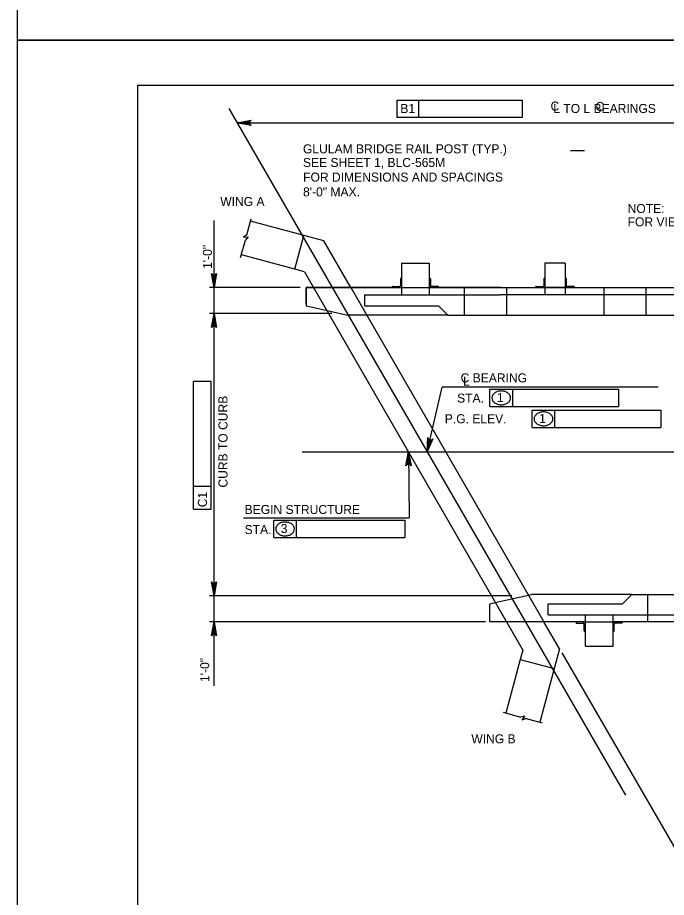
# Model space of a CAD drawing. Extents: x 638175 to 640495, y 294277 to 298435.
# Drawn here: x 638435.5 to 638651.1, y 296962.4 to 297255 of the extents above; entities that cross this region are included whole.
import ezdxf

# ---------------------------------------------------------------- set-up
doc = ezdxf.new("R2010")
doc.units = 0
for name, color, linetype in [('2', 7, 'Continuous'), ('3', 7, 'Continuous'), ('4', 7, 'Continuous'), ('PLT-BNDY', 7, 'Continuous')]:
    doc.layers.add(name, color=color, linetype=linetype)

msp = doc.modelspace()

# ---------------------------------------------------------------- linework, layer by layer
at = {"layer": '2'}
for p, q in [((638475.46, 296668.46), (638475.46, 297232.46)), ((638475.46, 297232.46), (639261.46, 297232.46)), ((638537.25, 297180.73), (638512.84, 297187.27)), ((638527.62, 297171.26), (638530.63, 297182.51)), ((638546.24, 297165.16), (638537.25, 297180.73)), ((638527.62, 297171.26), (638509.83, 297176.03)), ((638530.77, 297170.42), (638527.62, 297171.26)), ((638563.08, 297173.26), (638572.31, 297173.26)), ((638563.08, 297173.26), (638563.08, 297162.77)), ((638572.31, 297173.26), (638572.31, 297162.77)), ((638610.74, 297173.26), (638610.74, 297162.77)), ((638617.47, 297173.26), (638610.74, 297173.26)), ((638617.47, 297173.26), (638610.74, 297173.26)), ((638617.47, 297173.26), (638617.47, 297162.77)), ((638530.77, 297170.42), (638533.81, 297165.16)), ((638562.71, 297168.08), (638562.71, 297165.89)), ((638562.9, 297168.26), (638563.08, 297168.26)), ((638563.08, 297168.26), (638563.08, 297165.17)), ((638572.5, 297168.26), (638572.31, 297168.26)), ((638572.31, 297168.26), (638572.31, 297165.17)), ((638572.68, 297168.08), (638572.68, 297165.89)), ((638610.38, 297168.08), (638610.38, 297165.89)), ((638610.56, 297168.26), (638610.74, 297168.26)), ((638610.74, 297168.26), (638610.74, 297165.17)), ((638617.65, 297168.26), (638617.47, 297168.26)), ((638617.47, 297168.26), (638617.47, 297165.17)), ((638617.83, 297168.08), (638617.83, 297165.89)), ((638531.33, 297159.78), (638531.33, 297165.17)), ((638531.33, 297165.17), (638743.21, 297165.17)), ((638563.08, 297165.17), (638531.33, 297165.17)), ((638531.33, 297165.17), (638531.33, 297159.14)), ((638533.81, 297165.16), (638597.99, 297053.99)), ((638546.24, 297165.16), (638610.42, 297053.99)), ((638559.99, 297165.35), (638559.99, 297165.17)), ((638563.08, 297165.17), (638559.99, 297165.17)), ((638560.17, 297165.53), (638562.35, 297165.53)), ((638563.08, 297165.17), (638572.31, 297165.17)), ((638572.31, 297165.17), (638575.41, 297165.17)), ((638596.03, 297165.17), (638572.31, 297165.17)), ((638575.22, 297165.53), (638573.04, 297165.53)), ((638575.41, 297165.35), (638575.41, 297165.17)), ((638583.87, 297165.17), (638583.87, 297156.04)), ((638596.1, 297165.17), (638743.2, 297165.17)), ((638597.94, 297165.17), (638597.94, 297156.04)), ((638607.65, 297165.35), (638607.65, 297165.17)), ((638610.74, 297165.17), (638607.65, 297165.17)), ((638607.83, 297165.53), (638610.01, 297165.53)), ((638618.72, 297165.17), (638609.49, 297165.17)), ((638617.47, 297165.17), (638610.74, 297165.17)), ((638617.47, 297165.17), (638620.56, 297165.17)), ((638620.38, 297165.53), (638618.2, 297165.53)), ((638620.56, 297165.35), (638620.56, 297165.17)), ((638630.28, 297165.17), (638630.28, 297156.04)), ((638644.3, 297165.17), (638644.3, 297156.04)), ((638550.76, 297162.77), (638595.93, 297162.77)), ((638550.76, 297162.77), (638550.76, 297159.14)), ((638723.77, 297162.77), (638595.93, 297162.77)), ((638531.33, 297159.14), (638533.51, 297158.65)), ((638550.76, 297159.14), (638575.39, 297159.14)), ((638578.48, 297156.04), (638575.39, 297159.14)), ((638533.51, 297158.65), (638545.18, 297156.04)), ((638578.48, 297156.04), (638545.18, 297156.04)), ((638578.48, 297156.04), (638594.64, 297156.04)), ((638578.48, 297156.04), (638729.35, 297156.04)), ((638594.6, 297060.51), (638606.27, 297063.11)), ((638639.57, 297063.11), (638606.27, 297063.11)), ((638639.57, 297063.11), (638636.48, 297060.02)), ((638639.57, 297063.11), (638655.73, 297063.11)), ((638639.57, 297063.11), (638790.44, 297063.11)), ((638644.96, 297053.99), (638644.96, 297063.11)), ((638592.42, 297060.02), (638594.6, 297060.51)), ((638592.42, 297053.99), (638592.42, 297060.02)), ((638611.85, 297060.02), (638636.48, 297060.02)), ((638611.85, 297056.39), (638611.85, 297060.02)), ((638611.85, 297056.39), (638657.02, 297056.39)), ((638624.17, 297045.9), (638624.17, 297056.39)), ((638633.4, 297045.9), (638633.4, 297056.39)), ((638624.17, 297053.99), (638592.42, 297053.99)), ((638597.99, 297053.99), (638603.39, 297044.64)), ((638615.56, 297045.09), (638610.42, 297053.99)), ((638621.08, 297053.81), (638621.08, 297053.99)), ((638624.17, 297053.99), (638621.08, 297053.99)), ((638621.26, 297053.63), (638623.44, 297053.63)), ((638624.17, 297053.99), (638633.4, 297053.99)), ((638624.17, 297050.9), (638624.17, 297053.99)), ((638633.4, 297053.99), (638636.5, 297053.99)), ((638657.12, 297053.99), (638633.4, 297053.99)), ((638633.4, 297050.9), (638633.4, 297053.99)), ((638636.31, 297053.63), (638634.13, 297053.63)), ((638636.5, 297053.81), (638636.5, 297053.99)), ((638623.8, 297051.08), (638623.8, 297053.27)), ((638623.99, 297050.9), (638624.17, 297050.9)), ((638633.59, 297050.9), (638633.4, 297050.9)), ((638633.77, 297051.08), (638633.77, 297053.27)), ((638603.39, 297044.64), (638602.55, 297041.49)), ((638615.56, 297045.09), (638609.02, 297020.68)), ((638624.17, 297045.9), (638633.4, 297045.9)), ((638602.55, 297041.49), (638597.78, 297023.7)), ((638602.55, 297041.49), (638613.79, 297038.48))]:
    msp.add_line(p, q, dxfattribs=at)
for centre, radius, start, end in [((638562.9, 297168.08), 0.182, 90, 179.9984), ((638572.5, 297168.08), 0.182, 0.0016, 90), ((638610.56, 297168.08), 0.182, 90, 179.9984), ((638617.65, 297168.08), 0.182, 0.0016, 90), ((638560.17, 297165.35), 0.182, 90, 179.9984), ((638562.35, 297165.89), 0.364, 270, 359.9984), ((638573.04, 297165.89), 0.364, 180.0016, 270), ((638575.22, 297165.35), 0.182, 0.0016, 90), ((638607.83, 297165.35), 0.182, 90, 179.9984), ((638610.01, 297165.89), 0.364, 270, 359.9984), ((638618.2, 297165.89), 0.364, 180.0016, 270), ((638620.38, 297165.35), 0.182, 0.0016, 90), ((638621.26, 297053.81), 0.182, 180.0016, 270), ((638623.44, 297053.27), 0.364, 0.0016, 90), ((638634.13, 297053.27), 0.364, 90, 179.9984), ((638636.31, 297053.81), 0.182, 270, 359.9984), ((638623.99, 297051.08), 0.182, 180.0016, 270), ((638633.59, 297051.08), 0.182, 270, 359.9984)]:
    msp.add_arc(centre, radius, start, end, dxfattribs=at)
at = {"layer": '3'}
for p, q in [((638505.65, 297224.7), (638637.48, 296996.36)), ((638511.63, 297182.73), (638513.06, 297188.07)), ((638511.63, 297182.73), (638510.53, 297181.91)), ((638509.6, 297175.16), (638511.16, 297180.99)), ((638510.53, 297181.91), (638512.09, 297182.01)), ((638512.09, 297182.01), (638511.16, 297180.99)), ((638596.91, 297023.93), (638602.74, 297022.37)), ((638604.08, 297022.67), (638602.74, 297022.37)), ((638603.22, 297021.36), (638604.08, 297022.67)), ((638604.48, 297021.9), (638603.22, 297021.36)), ((638604.48, 297021.9), (638609.82, 297020.47))]:
    msp.add_line(p, q, dxfattribs=at)
msp.add_lwpolyline([(638511.36, 297220.42), (638511.36, 297219.43), (638508.41, 297219.92)], close=True, dxfattribs=at)
at = {"layer": '4'}
for p, q in [((638561.63, 297227.47), (638568.86, 297227.47)), ((638561.63, 297221.7), (638561.63, 297227.47)), ((638568.86, 297221.7), (638568.86, 297227.47)), ((638568.86, 297227.47), (638603.15, 297227.47)), ((638603.15, 297227.47), (638603.15, 297221.7)), ((638603.15, 297221.7), (638561.63, 297221.7)), ((638508.41, 297219.92), (638699.81, 297219.92)), ((638619.21, 297210.79), (638623.85, 297210.79)), ((638500.74, 297032.71), (638500.74, 297187.44)), ((638529.35, 297165.16), (638499.29, 297165.16)), ((638539.93, 297156.51), (638499.29, 297156.51)), ((638499.83, 297133.98), (638493.92, 297133.99)), ((638493.92, 297099.03), (638493.92, 297133.99)), ((638499.83, 297091.46), (638499.83, 297133.98)), ((638571.56, 297110.53), (638576.61, 297132.04)), ((638648.42, 297132.04), (638576.61, 297132.04)), ((638592.44, 297131.42), (638600.02, 297131.42)), ((638592.44, 297125.66), (638592.44, 297131.42)), ((638600.02, 297125.66), (638600.02, 297131.42)), ((638600.02, 297131.42), (638635.2, 297131.42)), ((638635.2, 297131.42), (638635.2, 297125.66)), ((638592.44, 297125.66), (638635.2, 297125.66)), ((638606.48, 297124.46), (638614.06, 297124.46)), ((638606.48, 297118.69), (638606.48, 297124.46)), ((638614.06, 297118.69), (638614.06, 297124.46)), ((638614.06, 297124.46), (638649.24, 297124.46)), ((638649.24, 297124.46), (638649.24, 297118.69)), ((638606.48, 297118.69), (638649.24, 297118.69)), ((638530.06, 297110.53), (638815.07, 297110.53)), ((638565.35, 297110.53), (638565.61, 297088.6)), ((638493.92, 297091.47), (638493.92, 297099.03)), ((638499.83, 297099.02), (638493.92, 297099.03)), ((638493.92, 297091.47), (638499.83, 297091.46)), ((638510.54, 297088.6), (638565.61, 297088.6)), ((638520.59, 297082.07), (638520.59, 297087.84)), ((638520.59, 297087.84), (638528.17, 297087.84)), ((638528.17, 297082.07), (638528.17, 297087.84)), ((638528.17, 297087.84), (638564.17, 297087.84)), ((638564.17, 297087.84), (638564.17, 297082.07)), ((638520.59, 297082.07), (638564.17, 297082.07)), ((638599.71, 297062.64), (638499.29, 297062.64)), ((638590.99, 297053.99), (638499.29, 297053.99)), ((638616.34, 297043.74), (638663.26, 296962.47))]:
    msp.add_line(p, q, dxfattribs=at)
for points in [[(638508.41, 297219.92), (638513.07, 297220.8), (638512.71, 297220.55), (638512.52, 297220.24), (638512.47, 297219.92), (638512.52, 297219.61), (638512.71, 297219.3), (638513.07, 297219.05), (638508.41, 297219.92), (638512.71, 297219.3), (638512.52, 297219.61), (638508.41, 297219.92), (638512.47, 297219.92), (638512.52, 297220.24), (638508.41, 297219.92), (638512.71, 297220.55)], [(638500.74, 297165.16), (638499.86, 297169.82), (638500.11, 297169.47), (638500.42, 297169.28), (638500.74, 297169.23), (638501.05, 297169.28), (638501.36, 297169.47), (638501.61, 297169.82), (638500.74, 297165.16), (638501.36, 297169.47), (638501.05, 297169.28), (638500.74, 297165.16), (638500.74, 297169.23), (638500.42, 297169.28), (638500.74, 297165.16), (638500.11, 297169.47)], [(638500.74, 297156.51), (638501.61, 297151.85), (638501.36, 297152.21), (638501.05, 297152.4), (638500.74, 297152.45), (638500.42, 297152.4), (638500.11, 297152.21), (638499.86, 297151.85), (638500.74, 297156.51), (638500.11, 297152.21), (638500.42, 297152.4), (638500.74, 297156.51), (638500.74, 297152.45), (638501.05, 297152.4), (638500.74, 297156.51), (638501.36, 297152.21)], [(638571.56, 297110.53), (638571.78, 297115.27), (638571.94, 297114.86), (638572.2, 297114.61), (638572.49, 297114.49), (638572.81, 297114.47), (638573.16, 297114.58), (638573.48, 297114.87), (638571.56, 297110.53), (638573.16, 297114.58), (638572.81, 297114.47), (638571.56, 297110.53), (638572.49, 297114.49), (638572.2, 297114.61), (638571.56, 297110.53), (638571.94, 297114.86)], [(638565.35, 297110.53), (638566.28, 297105.88), (638566.02, 297106.24), (638565.71, 297106.42), (638565.4, 297106.47), (638565.08, 297106.41), (638564.77, 297106.22), (638564.53, 297105.86), (638565.35, 297110.53), (638564.77, 297106.22), (638565.08, 297106.41), (638565.35, 297110.53), (638565.4, 297106.47), (638565.71, 297106.42), (638565.35, 297110.53), (638566.02, 297106.24)], [(638500.74, 297062.64), (638499.86, 297067.3), (638500.11, 297066.94), (638500.42, 297066.76), (638500.74, 297066.7), (638501.05, 297066.76), (638501.36, 297066.94), (638501.61, 297067.3), (638500.74, 297062.64), (638501.36, 297066.94), (638501.05, 297066.76), (638500.74, 297062.64), (638500.74, 297066.7), (638500.42, 297066.76), (638500.74, 297062.64), (638500.11, 297066.94)], [(638500.74, 297053.99), (638501.61, 297049.33), (638501.36, 297049.69), (638501.05, 297049.87), (638500.74, 297049.93), (638500.42, 297049.87), (638500.11, 297049.69), (638499.86, 297049.33), (638500.74, 297053.99), (638500.11, 297049.69), (638500.42, 297049.87), (638500.74, 297053.99), (638500.74, 297049.93), (638501.05, 297049.87), (638500.74, 297053.99), (638501.36, 297049.69)]]:
    msp.add_lwpolyline(points, dxfattribs=at)
for points in [[(638500.26, 297168.05), (638501.22, 297168.05), (638500.74, 297165.16)], [(638500.26, 297153.63), (638501.22, 297153.63), (638500.74, 297156.51)], [(638500.26, 297065.52), (638501.22, 297065.52), (638500.74, 297062.64)], [(638500.26, 297051.11), (638501.22, 297051.11), (638500.74, 297053.99)]]:
    msp.add_lwpolyline(points, close=True, dxfattribs=at)
for centre, radius, start, end in [((638595.49, 297128.11), 2.49, 126.3544, 150.6308), ((638595.93, 297127.51), 3.23, 106.9552, 126.3544), ((638596.22, 297126.57), 4.22, 90, 106.9552), ((638596.22, 297126.57), 4.22, 73.0448, 90), ((638596.51, 297127.51), 3.23, 53.6456, 73.0448), ((638596.95, 297128.11), 2.49, 29.3692, 53.6456), ((638594.82, 297128.5), 1.71, 150.6308, 180), ((638594.82, 297128.5), 1.71, 180, 209.3692), ((638595.49, 297128.88), 2.49, 209.3692, 233.6456), ((638595.93, 297129.48), 3.23, 233.6456, 253.0448), ((638596.51, 297129.48), 3.23, 286.9552, 306.3544), ((638596.95, 297128.88), 2.49, 306.3544, 330.6308), ((638597.63, 297128.5), 1.71, 0, 29.3692), ((638597.63, 297128.5), 1.71, 330.6308, 0), ((638596.22, 297130.42), 4.22, 253.0448, 270), ((638596.22, 297130.42), 4.22, 270, 286.9552), ((638609.98, 297120.55), 3.23, 106.9552, 126.3544), ((638610.26, 297119.6), 4.22, 90, 106.9552), ((638610.26, 297119.6), 4.22, 73.0448, 90), ((638610.55, 297120.55), 3.23, 53.6456, 73.0448), ((638608.86, 297121.53), 1.71, 150.6308, 180), ((638608.86, 297121.53), 1.71, 180, 209.3692), ((638609.53, 297121.15), 2.49, 126.3544, 150.6308), ((638609.53, 297121.91), 2.49, 209.3692, 233.6456), ((638610.99, 297121.15), 2.49, 29.3692, 53.6456), ((638610.99, 297121.91), 2.49, 306.3544, 330.6308), ((638611.67, 297121.53), 1.71, 0, 29.3692), ((638611.67, 297121.53), 1.71, 330.6308, 0), ((638609.98, 297122.51), 3.23, 233.6456, 253.0448), ((638610.26, 297123.45), 4.22, 253.0448, 270), ((638610.26, 297123.45), 4.22, 270, 286.9552), ((638610.55, 297122.51), 3.23, 286.9552, 306.3544), ((638522.97, 297084.91), 1.71, 150.6308, 180), ((638523.64, 297084.53), 2.49, 126.3544, 150.6308), ((638524.08, 297083.93), 3.23, 106.9552, 126.3544), ((638524.37, 297082.98), 4.22, 90, 106.9552), ((638524.37, 297082.98), 4.22, 73.0448, 90), ((638524.66, 297083.93), 3.23, 53.6456, 73.0448), ((638525.1, 297084.53), 2.49, 29.3692, 53.6456), ((638525.78, 297084.91), 1.71, 0, 29.3692), ((638522.97, 297084.91), 1.71, 180, 209.3692), ((638523.64, 297085.29), 2.49, 209.3692, 233.6456), ((638524.08, 297085.89), 3.23, 233.6456, 253.0448), ((638524.37, 297086.84), 4.22, 253.0448, 270), ((638524.37, 297086.84), 4.22, 270, 286.9552), ((638524.66, 297085.89), 3.23, 286.9552, 306.3544), ((638525.1, 297085.29), 2.49, 306.3544, 330.6308), ((638525.78, 297084.91), 1.71, 330.6308, 0)]:
    msp.add_arc(centre, radius, start, end, dxfattribs=at)
at = {"layer": 'PLT-BNDY'}
for points in [[(638435.46, 297841.46), (639276.46, 297841.46), (639276.46, 297247.46), (638435.46, 297247.46)], [(638435.46, 297247.46), (639276.46, 297247.46), (639276.46, 296653.46), (638435.46, 296653.46)]]:
    msp.add_lwpolyline(points, close=True, dxfattribs=at)

# ---------------------------------------------------------------- texts
at = {"layer": '4'}
for s, p in [('B1', (638562.69, 297223.23)), ('C', (638612.6, 297224.03)), ('L TO L BEARINGS', (638613.52, 297223.23)), ('C', (638627.56, 297223.89)), ('GLULAM BRIDGE RAIL POST (TYP.)', (638530.32, 297209.8)), ('SEE SHEET 1, BLC-565M', (638530.32, 297205.27)), ('FOR DIMENSIONS AND SPACINGS', (638530.38, 297200.42)), ('8\'-0" MAX.', (638530.34, 297195.51)), ('WING A', (638502.83, 297192.29)), ('NOTE:', (638638.23, 297189.97)), ('FOR VIEW B-B SEE SHEET 4.', (638638.23, 297185.53)), ('C BEARING', (638582.72, 297133.65)), ('L', (638583.55, 297132.6)), ('STA.', (638581.55, 297126.91)), ('1', (638594.77, 297127.15)), ('P.G. ELEV.', (638577.46, 297120.05)), ('1', (638608.81, 297120.18)), ('BEGIN STRUCTURE', (638510.92, 297089.88)), ('STA.', (638510.92, 297083.21)), ('3', (638522.92, 297083.56)), ('WING B', (638586.28, 297013.62))]:
    msp.add_text(s, height=3, dxfattribs=at).set_placement(p)
for s, rotation, p in [('1\'-0"', 90, (638500.06, 297171.38)), ('CURB TO CURB', 90, (638505.22, 297098.67)), ('C1', 89.9382, (638498.38, 297092.12)), ('1\'-0"', 90, (638499.15, 297034.02))]:
    msp.add_text(s, height=3, rotation=rotation, dxfattribs=at).set_placement(p)

doc.saveas('drawing.dxf')
